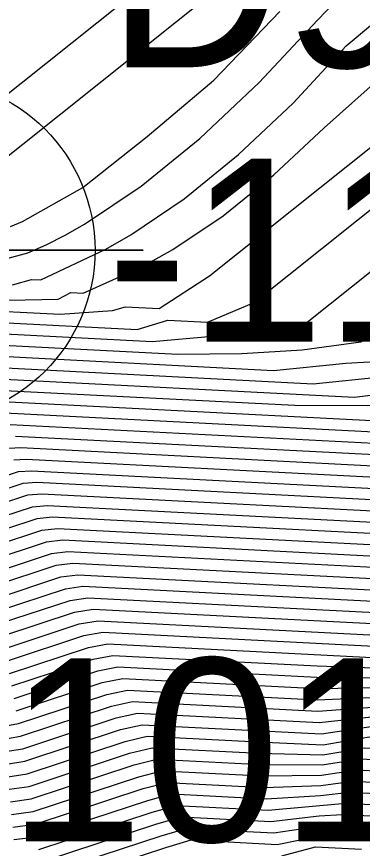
# Model space of a CAD drawing. Extents: x 2356077 to 2359823, y 225951 to 227822.
# Drawn here: x 2357211.25 to 2357215.97, y 226662.63 to 226674 of the extents above; entities that cross this region are included whole.
import ezdxf

# ---------------------------------------------------------------- set-up
doc = ezdxf.new("R2010")
doc.units = 0
for name, color, linetype in [('DTM Contours Major', 7, 'Continuous'), ('DTM Contours Minor', 7, 'Continuous'), ('Exist DTM Breakline', 7, 'Continuous'), ('Exist DTM Breakline Cogo Number', 7, 'Continuous'), ('Exist DTM Regular Point Underwater CELL', 7, 'Continuous'), ('Exist DTM Regular Point Underwater Cogo Elevation', 7, 'Continuous'), ('Exist DTM Regular Point Underwater Cogo Number', 7, 'Continuous')]:
    doc.layers.add(name, color=color, linetype=linetype)

msp = doc.modelspace()

# ---------------------------------------------------------------- linework, layer by layer
at = {"layer": 'DTM Contours Major'}
for points in [[(2357211.14, 226668.099), (2357211.303, 226668.107), (2357219.528, 226667.682), (2357219.341, 226667.714), (2357220.097, 226667.846), (2357220.624, 226668.125), (2357220.731, 226668.171), (2357220.749, 226668.203), (2357220.803, 226668.193), (2357220.979, 226668.229), (2357220.947, 226668.616), (2357221.126, 226670.077), (2357221.028, 226676.22), (2357221.026, 226677.815), (2357224.133, 226681.031), (2357224.864, 226682.122), (2357226.107, 226684.698), (2357228.402, 226688.461), (2357229.238, 226689.851), (2357226.966, 226691.52), (2357226.532, 226691.828), (2357225.75, 226692.394), (2357221.794, 226695.135), (2357220.357, 226695.713)], [(2357210.645, 226669.683), (2357213.099, 226669.556), (2357213.919, 226669.628), (2357214.519, 226669.631), (2357215.214, 226669.82), (2357218.889, 226672.755), (2357219.087, 226673.871), (2357219.068, 226675.051), (2357219.223, 226676.172), (2357219.182, 226678.762), (2357219.179, 226680.004), (2357221.049, 226681.94), (2357221.486, 226682.537), (2357221.917, 226683.549), (2357222.158, 226684.214), (2357223.629, 226686.626), (2357224.319, 226687.47), (2357218.762, 226691.552)], [(2357210.661, 226667.037), (2357211.464, 226667.299), (2357211.663, 226667.317), (2357218.869, 226666.945), (2357219.595, 226667.113), (2357220.884, 226667.8), (2357220.898, 226667.837), (2357221.058, 226667.883), (2357221.305, 226667.988), (2357221.384, 226668.013), (2357221.874, 226668.113), (2357221.875, 226668.845), (2357222.032, 226669.889), (2357221.945, 226675.311), (2357221.834, 226676.798), (2357225.787, 226680.889)], [(2357210.931, 226666.217), (2357211.785, 226666.499), (2357212.015, 226666.528), (2357217.525, 226666.244), (2357218.145, 226666.311), (2357219.236, 226666.456), (2357219.86, 226666.789), (2357219.986, 226666.839), (2357220.384, 226667.024), (2357220.754, 226667.233), (2357220.926, 226667.346), (2357221.171, 226667.493), (2357221.486, 226667.638), (2357221.822, 226667.781), (2357221.95, 226667.83), (2357222.72, 226667.987), (2357222.786, 226668.308), (2357222.829, 226670.048), (2357222.922, 226670.663), (2357222.863, 226674.378), (2357222.755, 226675.7), (2357227.35, 226680.457)], [(2357211.09, 226665.363), (2357212.103, 226665.697), (2357212.358, 226665.739), (2357216.333, 226665.534), (2357217.131, 226665.58), (2357218.213, 226665.585), (2357218.887, 226665.804), (2357219.361, 226666.057), (2357219.631, 226666.164), (2357220.348, 226666.494), (2357221.507, 226667.112), (2357221.582, 226667.13), (2357221.831, 226667.277), (2357221.909, 226667.363), (2357222.273, 226667.545), (2357222.495, 226667.64), (2357223.568, 226667.861), (2357223.692, 226668.101), (2357223.669, 226669.539), (2357223.831, 226670.29), (2357223.78, 226673.455), (2357223.675, 226674.602), (2357228.913, 226680.025)], [(2357211.243, 226664.507), (2357212.417, 226664.895), (2357212.695, 226664.951), (2357215.345, 226664.814), (2357216.209, 226664.83), (2357216.971, 226664.878), (2357217.836, 226664.834), (2357218.542, 226665.155), (2357219.146, 226665.477), (2357219.699, 226665.682), (2357221.953, 226666.884), (2357222.171, 226666.994), (2357222.634, 226667.19), (2357222.632, 226667.206), (2357222.947, 226667.405), (2357223.346, 226667.517), (2357224.416, 226667.735), (2357224.598, 226667.94), (2357224.58, 226669.063), (2357224.739, 226669.937), (2357224.697, 226672.535), (2357224.595, 226673.504), (2357230.477, 226679.593)], [(2357211.127, 226663.608), (2357211.389, 226663.649), (2357212.728, 226664.091), (2357213.029, 226664.163), (2357214.54, 226664.085), (2357215.433, 226664.045), (2357216.061, 226664.154), (2357217.37, 226664.087), (2357218.203, 226664.509), (2357218.954, 226664.909), (2357219.793, 226665.267), (2357222.334, 226666.622), (2357222.581, 226666.742), (2357223.425, 226667.102), (2357223.894, 226667.331), (2357225.263, 226667.61), (2357225.503, 226667.797), (2357225.488, 226668.721), (2357225.647, 226669.573), (2357225.615, 226671.615), (2357225.515, 226672.407), (2357232.04, 226679.16)], [(2357211.21, 226662.749), (2357211.525, 226662.787), (2357213.037, 226663.286), (2357213.362, 226663.375), (2357214.654, 226663.308), (2357215.394, 226663.352), (2357215.789, 226663.397), (2357216.88, 226663.341), (2357217.876, 226663.869), (2357218.851, 226664.356), (2357219.768, 226664.788), (2357222.699, 226666.351), (2357222.982, 226666.486), (2357224.21, 226667.006), (2357224.344, 226667.071), (2357224.969, 226667.251), (2357226.111, 226667.484), (2357226.407, 226667.663), (2357226.395, 226668.417), (2357226.556, 226669.182), (2357226.532, 226670.696), (2357226.436, 226671.309), (2357233.604, 226678.728)], [(2357210.758, 226670.596), (2357211.398, 226670.768), (2357211.65, 226670.879), (2357211.909, 226671.01), (2357212.175, 226671.161), (2357212.946, 226671.68), (2357213.748, 226672.331), (2357214.56, 226673.094), (2357215.356, 226673.949), (2357216.285, 226674.923)], [(2357211.08, 226668.889), (2357215.045, 226668.685), (2357216.033, 226668.68), (2357217.396, 226668.711), (2357219.432, 226668.532), (2357220.152, 226669.108)], [(2357214.868, 226662.526), (2357215.328, 226662.65), (2357215.954, 226662.618)]]:
    msp.add_lwpolyline(points, dxfattribs=at)
at = {"layer": 'DTM Contours Minor'}
for points in [[(2357210.898, 226669.053), (2357215.859, 226668.797), (2357216.7, 226668.902), (2357218.283, 226668.873), (2357219.767, 226670.058), (2357219.847, 226671.502), (2357219.977, 226672.991), (2357219.973, 226674.439), (2357219.923, 226677.569), (2357219.914, 226679.124), (2357222.185, 226681.476), (2357222.697, 226682.126), (2357223.379, 226683.465), (2357223.705, 226684.354), (2357225.562, 226687.399), (2357226.389, 226688.468), (2357219.419, 226693.588)], [(2357210.833, 226669.21), (2357215.296, 226668.98), (2357216.265, 226669.078), (2357217.488, 226669.087), (2357219.555, 226670.738), (2357219.657, 226672.087), (2357219.718, 226673.504), (2357219.785, 226674.887), (2357219.738, 226677.867), (2357219.73, 226679.344), (2357221.902, 226681.592), (2357222.398, 226682.235), (2357223.006, 226683.489), (2357223.313, 226684.31), (2357225.079, 226687.206), (2357225.872, 226688.218), (2357219.255, 226693.079)], [(2357210.769, 226669.368), (2357214.755, 226669.162), (2357215.739, 226669.26), (2357216.708, 226669.314), (2357219.338, 226671.414), (2357219.467, 226672.677), (2357219.458, 226674.008), (2357219.598, 226675.327), (2357219.552, 226678.166), (2357219.546, 226679.564), (2357221.618, 226681.708), (2357222.096, 226682.338), (2357222.64, 226683.509), (2357222.926, 226684.274), (2357224.595, 226687.012), (2357225.354, 226687.969), (2357219.091, 226692.57)], [(2357210.706, 226669.525), (2357213.446, 226669.384), (2357214.322, 226669.392), (2357215.144, 226669.444), (2357215.945, 226669.554), (2357219.115, 226672.086), (2357219.277, 226673.272), (2357219.257, 226674.524), (2357219.41, 226675.758), (2357219.367, 226678.464), (2357219.362, 226679.784), (2357221.334, 226681.825), (2357221.793, 226682.441), (2357222.276, 226683.53), (2357222.54, 226684.242), (2357224.112, 226686.819), (2357224.837, 226687.72), (2357218.926, 226692.061)], [(2357210.632, 226667.208), (2357211.399, 226667.459), (2357211.589, 226667.475), (2357219.042, 226667.091), (2357219.67, 226667.246), (2357220.906, 226667.904), (2357221.202, 226668.03), (2357221.272, 226668.05), (2357221.621, 226668.121), (2357221.657, 226668.801), (2357221.72, 226669.519), (2357221.853, 226669.808), (2357221.761, 226675.503), (2357221.65, 226677.018), (2357225.474, 226680.976)], [(2357211.087, 226666.994), (2357211.529, 226667.139), (2357211.734, 226667.159), (2357218.642, 226666.803), (2357219.522, 226666.981), (2357220.921, 226667.726), (2357220.956, 226667.767), (2357221.124, 226667.826), (2357221.41, 226667.947), (2357221.497, 226667.976), (2357222.043, 226668.088), (2357222.059, 226668.622), (2357222.21, 226670.01), (2357222.128, 226675.122), (2357222.018, 226676.579), (2357226.099, 226680.803)], [(2357210.981, 226666.777), (2357211.593, 226666.979), (2357211.805, 226667.001), (2357218.296, 226666.667), (2357219.45, 226666.849), (2357220.937, 226667.642), (2357221.004, 226667.691), (2357221.514, 226667.906), (2357221.611, 226667.94), (2357222.212, 226668.062), (2357222.242, 226668.507), (2357222.384, 226670.218), (2357222.356, 226672.203), (2357222.312, 226674.935), (2357222.202, 226676.359), (2357226.412, 226680.717)], [(2357210.866, 226666.558), (2357211.657, 226666.819), (2357211.876, 226666.844), (2357217.722, 226666.542), (2357218.233, 226666.548), (2357219.378, 226666.717), (2357220.908, 226667.533), (2357221.032, 226667.606), (2357221.217, 226667.695), (2357221.618, 226667.865), (2357221.724, 226667.903), (2357222.381, 226668.037), (2357222.424, 226668.426), (2357222.527, 226670.16), (2357222.558, 226670.819), (2357222.495, 226674.749), (2357222.387, 226676.139), (2357226.725, 226680.63)], [(2357210.899, 226666.388), (2357211.721, 226666.659), (2357211.946, 226666.686), (2357217.627, 226666.393), (2357218.189, 226666.43), (2357219.307, 226666.586), (2357220.064, 226666.99), (2357220.328, 226667.119), (2357220.731, 226667.346), (2357221.009, 226667.496), (2357221.152, 226667.59), (2357221.597, 226667.771), (2357221.721, 226667.823), (2357221.837, 226667.866), (2357222.551, 226668.012), (2357222.605, 226668.362), (2357222.676, 226670.104), (2357222.74, 226670.741), (2357222.679, 226674.563), (2357222.571, 226675.92), (2357227.037, 226680.544)], [(2357210.963, 226666.046), (2357211.849, 226666.339), (2357212.084, 226666.37), (2357217.409, 226666.096), (2357218.101, 226666.193), (2357219.166, 226666.325), (2357219.785, 226666.655), (2357220.022, 226666.74), (2357220.438, 226666.931), (2357220.826, 226667.146), (2357221.006, 226667.261), (2357221.178, 226667.383), (2357221.473, 226667.548), (2357221.922, 226667.738), (2357222.061, 226667.793), (2357222.89, 226667.962), (2357222.968, 226668.259), (2357222.985, 226669.992), (2357223.104, 226670.587), (2357223.046, 226674.193), (2357222.939, 226675.481), (2357227.663, 226680.371)], [(2357210.995, 226665.875), (2357211.913, 226666.178), (2357212.153, 226666.213), (2357217.261, 226665.949), (2357218.188, 226666.049), (2357219.095, 226666.195), (2357219.677, 226666.504), (2357220.056, 226666.642), (2357220.593, 226666.904), (2357220.96, 226667.099), (2357221.085, 226667.179), (2357221.266, 226667.303), (2357221.439, 226667.434), (2357221.819, 226667.609), (2357222.171, 226667.755), (2357223.059, 226667.937), (2357223.149, 226668.216), (2357223.143, 226669.936), (2357223.286, 226670.511), (2357223.229, 226674.008), (2357223.123, 226675.261), (2357227.975, 226680.284)], [(2357211.027, 226665.705), (2357211.976, 226666.018), (2357212.221, 226666.055), (2357216.409, 226665.839), (2357217.204, 226665.825), (2357218.256, 226665.892), (2357219.026, 226666.064), (2357219.452, 226666.291), (2357219.607, 226666.366), (2357220.09, 226666.546), (2357221.228, 226667.149), (2357221.282, 226667.172), (2357221.533, 226667.36), (2357221.849, 226667.536), (2357222.28, 226667.718), (2357223.229, 226667.911), (2357223.33, 226668.175), (2357223.304, 226669.88), (2357223.467, 226670.436), (2357223.413, 226673.823), (2357223.307, 226675.042), (2357228.288, 226680.198)], [(2357211.058, 226665.534), (2357212.039, 226665.858), (2357212.29, 226665.897), (2357216.37, 226665.687), (2357217.168, 226665.703), (2357218.252, 226665.738), (2357218.956, 226665.934), (2357219.406, 226666.174), (2357220.243, 226666.531), (2357221.387, 226667.141), (2357221.457, 226667.163), (2357221.691, 226667.303), (2357221.627, 226667.287), (2357221.808, 226667.431), (2357222.388, 226667.679), (2357223.398, 226667.886), (2357223.511, 226668.137), (2357223.486, 226669.688), (2357223.649, 226670.363), (2357223.596, 226673.639), (2357223.491, 226674.822), (2357228.601, 226680.111)], [(2357211.152, 226665.021), (2357212.229, 226665.376), (2357212.493, 226665.424), (2357216.277, 226665.229), (2357217.058, 226665.332), (2357218.084, 226665.284), (2357218.748, 226665.544), (2357219.273, 226665.824), (2357219.651, 226665.963), (2357220.465, 226666.37), (2357221.911, 226667.14), (2357222.161, 226667.246), (2357222.111, 226667.23), (2357222.311, 226667.391), (2357222.701, 226667.557), (2357222.981, 226667.622), (2357223.907, 226667.811), (2357224.055, 226668.033), (2357224.034, 226669.314), (2357224.194, 226670.149), (2357224.147, 226673.087), (2357224.043, 226674.163), (2357229.539, 226679.852)], [(2357211.182, 226664.85), (2357212.291, 226665.216), (2357212.56, 226665.266), (2357215.348, 226665.122), (2357216.257, 226665.091), (2357217.05, 226665.183), (2357218.006, 226665.133), (2357218.679, 226665.414), (2357219.23, 226665.708), (2357219.66, 226665.863), (2357220.504, 226666.298), (2357222, 226667.092), (2357222.322, 226667.229), (2357222.416, 226667.328), (2357222.797, 226667.512), (2357223.104, 226667.587), (2357224.076, 226667.786), (2357224.236, 226668.001), (2357224.216, 226669.221), (2357224.376, 226670.081), (2357224.33, 226672.903), (2357224.227, 226673.944), (2357229.852, 226679.766)], [(2357211.213, 226664.678), (2357212.354, 226665.055), (2357212.628, 226665.109), (2357215.345, 226664.968), (2357216.233, 226664.961), (2357217.018, 226665.03), (2357217.923, 226664.984), (2357218.611, 226665.284), (2357219.188, 226665.592), (2357219.667, 226665.764), (2357221.221, 226666.587), (2357221.871, 226666.934), (2357222.085, 226667.043), (2357222.486, 226667.213), (2357222.521, 226667.268), (2357222.886, 226667.464), (2357223.225, 226667.552), (2357224.246, 226667.761), (2357224.417, 226667.968), (2357224.398, 226669.129), (2357224.557, 226670.021), (2357224.514, 226672.718), (2357224.411, 226673.724), (2357230.164, 226679.679)], [(2357211.052, 226664.295), (2357211.273, 226664.335), (2357212.479, 226664.734), (2357212.762, 226664.793), (2357215.349, 226664.66), (2357216.185, 226664.698), (2357216.915, 226664.727), (2357217.746, 226664.684), (2357218.474, 226665.025), (2357219.105, 226665.362), (2357219.742, 226665.612), (2357222.032, 226666.833), (2357222.254, 226666.945), (2357222.765, 226667.161), (2357222.96, 226667.325), (2357223.464, 226667.482), (2357224.585, 226667.71), (2357224.779, 226667.91), (2357224.761, 226668.991), (2357224.921, 226669.864), (2357224.881, 226672.351), (2357224.779, 226673.285), (2357230.79, 226679.506)], [(2357211.072, 226664.124), (2357211.302, 226664.164), (2357212.542, 226664.573), (2357212.829, 226664.636), (2357215.358, 226664.505), (2357216.162, 226664.566), (2357216.855, 226664.576), (2357217.654, 226664.535), (2357218.405, 226664.896), (2357219.065, 226665.248), (2357219.768, 226665.533), (2357222.109, 226666.781), (2357222.337, 226666.894), (2357222.968, 226667.162), (2357223.076, 226667.269), (2357223.58, 226667.446), (2357224.755, 226667.685), (2357224.96, 226667.881), (2357224.943, 226668.92), (2357225.102, 226669.792), (2357225.064, 226672.167), (2357224.963, 226673.065), (2357231.102, 226679.42)], [(2357211.091, 226663.952), (2357211.331, 226663.992), (2357212.604, 226664.412), (2357212.896, 226664.478), (2357215.376, 226664.35), (2357216.138, 226664.433), (2357216.791, 226664.425), (2357217.561, 226664.385), (2357218.338, 226664.767), (2357219.027, 226665.134), (2357219.783, 226665.448), (2357222.185, 226666.728), (2357222.419, 226666.844), (2357223.125, 226667.143), (2357223.192, 226667.212), (2357223.693, 226667.409), (2357224.924, 226667.66), (2357225.141, 226667.852), (2357225.125, 226668.852), (2357225.284, 226669.719), (2357225.248, 226671.983), (2357225.147, 226672.846), (2357231.415, 226679.333)], [(2357211.109, 226663.78), (2357211.36, 226663.821), (2357212.666, 226664.252), (2357212.962, 226664.32), (2357215.407, 226664.194), (2357216.115, 226664.3), (2357216.726, 226664.274), (2357217.466, 226664.236), (2357218.27, 226664.637), (2357218.989, 226665.021), (2357219.79, 226665.359), (2357222.26, 226666.675), (2357222.5, 226666.793), (2357223.264, 226667.116), (2357223.308, 226667.157), (2357223.799, 226667.371), (2357225.094, 226667.635), (2357225.322, 226667.824), (2357225.306, 226668.786), (2357225.466, 226669.647), (2357225.431, 226671.799), (2357225.331, 226672.626), (2357231.728, 226679.247)], [(2357211.145, 226663.437), (2357211.417, 226663.477), (2357212.79, 226663.93), (2357213.096, 226664.005), (2357214.56, 226663.93), (2357215.425, 226663.907), (2357215.999, 226664.003), (2357217.273, 226663.938), (2357218.136, 226664.38), (2357218.931, 226664.799), (2357219.792, 226665.174), (2357222.408, 226666.568), (2357222.662, 226666.691), (2357223.624, 226667.099), (2357223.966, 226667.285), (2357225.433, 226667.585), (2357225.684, 226667.769), (2357225.669, 226668.658), (2357225.829, 226669.498), (2357225.798, 226671.431), (2357225.699, 226672.187), (2357232.353, 226679.074)], [(2357211.162, 226663.265), (2357211.445, 226663.305), (2357212.852, 226663.769), (2357213.163, 226663.847), (2357214.581, 226663.774), (2357215.417, 226663.769), (2357215.943, 226663.852), (2357217.176, 226663.788), (2357218.912, 226664.689), (2357219.789, 226665.079), (2357222.481, 226666.514), (2357222.743, 226666.64), (2357223.793, 226667.085), (2357223.969, 226667.226), (2357225.603, 226667.559), (2357225.865, 226667.742), (2357225.851, 226668.596), (2357226.011, 226669.422), (2357225.982, 226671.247), (2357225.884, 226671.967), (2357232.666, 226678.988)], [(2357211.178, 226663.093), (2357211.472, 226663.132), (2357212.914, 226663.608), (2357213.229, 226663.69), (2357214.604, 226663.619), (2357215.409, 226663.63), (2357215.89, 226663.701), (2357217.078, 226663.639), (2357218.005, 226664.124), (2357218.892, 226664.578), (2357219.783, 226664.983), (2357222.554, 226666.46), (2357222.823, 226666.589), (2357223.941, 226667.062), (2357224.09, 226667.174), (2357224.706, 226667.317), (2357225.772, 226667.534), (2357226.046, 226667.715), (2357226.032, 226668.536), (2357226.193, 226669.344), (2357226.165, 226671.063), (2357226.068, 226671.748), (2357232.978, 226678.901)], [(2357211.194, 226662.921), (2357211.499, 226662.96), (2357212.976, 226663.447), (2357213.296, 226663.532), (2357214.628, 226663.463), (2357215.401, 226663.491), (2357215.838, 226663.549), (2357216.979, 226663.49), (2357217.94, 226663.996), (2357218.872, 226664.467), (2357219.776, 226664.886), (2357222.627, 226666.406), (2357222.903, 226666.537), (2357224.078, 226667.035), (2357224.217, 226667.122), (2357224.838, 226667.284), (2357225.942, 226667.509), (2357226.227, 226667.689), (2357226.214, 226668.476), (2357226.375, 226669.264), (2357226.349, 226670.879), (2357226.252, 226671.528), (2357233.291, 226678.815)], [(2357211.55, 226662.614), (2357213.099, 226663.125), (2357213.429, 226663.217), (2357214.683, 226663.152), (2357215.74, 226663.246), (2357216.781, 226663.192), (2357217.814, 226663.743), (2357218.829, 226664.244), (2357219.759, 226664.69), (2357222.771, 226666.297), (2357223.062, 226666.434), (2357224.337, 226666.974), (2357224.572, 226667.053), (2357225.098, 226667.218), (2357226.281, 226667.459), (2357226.588, 226667.637), (2357226.577, 226668.359), (2357226.738, 226669.099), (2357226.716, 226670.512), (2357226.62, 226671.089), (2357233.916, 226678.642)], [(2357211.575, 226662.441), (2357213.16, 226662.964), (2357213.496, 226663.059), (2357214.717, 226662.996), (2357215.379, 226663.074), (2357215.692, 226663.094), (2357216.685, 226663.048), (2357217.753, 226663.617), (2357219.748, 226664.592), (2357222.843, 226666.242), (2357223.141, 226666.383), (2357224.462, 226666.942), (2357224.766, 226667.033), (2357225.225, 226667.184), (2357226.45, 226667.434), (2357226.769, 226667.611), (2357226.758, 226668.303), (2357226.92, 226669.014), (2357226.899, 226670.328), (2357226.804, 226670.869), (2357234.229, 226678.555)], [(2357211.598, 226662.268), (2357213.221, 226662.803), (2357213.562, 226662.902), (2357214.756, 226662.84), (2357215.372, 226662.934), (2357215.645, 226662.942), (2357216.097, 226662.919), (2357216.591, 226662.904), (2357217.695, 226663.493), (2357218.783, 226664.018), (2357219.737, 226664.493), (2357222.915, 226666.187), (2357223.221, 226666.331), (2357224.586, 226666.909), (2357224.93, 226667.007), (2357225.347, 226667.149), (2357226.62, 226667.409), (2357226.95, 226667.586), (2357226.94, 226668.247), (2357227.102, 226668.927), (2357227.083, 226670.144), (2357226.988, 226670.65), (2357234.542, 226678.469)], [(2357211.621, 226662.094), (2357213.282, 226662.642), (2357213.629, 226662.744), (2357214.805, 226662.683), (2357215.365, 226662.795), (2357215.598, 226662.791), (2357216.025, 226662.768), (2357216.497, 226662.761), (2357217.64, 226663.37), (2357218.758, 226663.905), (2357219.726, 226664.393), (2357222.987, 226666.132), (2357223.3, 226666.28), (2357224.708, 226666.876), (2357225.08, 226666.978), (2357225.463, 226667.113), (2357226.79, 226667.384), (2357227.131, 226667.561), (2357227.121, 226668.193), (2357227.284, 226668.839), (2357227.266, 226669.961), (2357227.172, 226670.43), (2357234.854, 226678.382)], [(2357210.944, 226672.798), (2357216.541, 226677.268)], [(2357211.087, 226668.58), (2357218.604, 226668.193), (2357218.987, 226668.292), (2357219.542, 226668.298), (2357219.887, 226668.295), (2357220.168, 226668.311), (2357220.364, 226668.267), (2357220.412, 226668.292), (2357220.418, 226668.298), (2357220.432, 226668.298), (2357220.396, 226668.351), (2357220.435, 226668.572), (2357220.584, 226670.132), (2357220.477, 226676.771)], [(2357211.16, 226668.422), (2357219.322, 226668.002), (2357218.982, 226668.063), (2357219.143, 226668.149), (2357220.274, 226668.126), (2357220.496, 226668.242), (2357220.547, 226668.267), (2357220.57, 226668.265), (2357220.615, 226668.274), (2357220.565, 226668.47), (2357220.584, 226668.527), (2357220.6, 226668.61), (2357220.765, 226670.101), (2357220.661, 226676.587)], [(2357210.267, 226671.408), (2357216.588, 226676.456)], [(2357211.233, 226668.264), (2357219.525, 226667.837), (2357219.127, 226667.865), (2357220.155, 226667.97), (2357220.551, 226668.18), (2357220.632, 226668.214), (2357220.649, 226668.235), (2357220.687, 226668.229), (2357220.787, 226668.249), (2357220.749, 226668.525), (2357220.774, 226668.638), (2357220.792, 226668.835), (2357220.946, 226670.078), (2357220.844, 226676.402)], [(2357211.207, 226667.94), (2357211.379, 226667.949), (2357219.421, 226667.534), (2357219.234, 226667.568), (2357220.045, 226667.725), (2357220.695, 226668.071), (2357220.872, 226668.146), (2357221.139, 226668.202), (2357221.12, 226668.568), (2357221.154, 226668.778), (2357221.307, 226670.076), (2357221.211, 226676.033)], [(2357210.669, 226667.581), (2357211.272, 226667.78), (2357211.452, 226667.791), (2357219.308, 226667.385), (2357219.823, 226667.513), (2357220.764, 226668.015), (2357220.979, 226668.106), (2357221.101, 226668.134), (2357221.298, 226668.174), (2357221.291, 226668.511), (2357221.336, 226668.697), (2357221.487, 226670.106), (2357221.395, 226675.848)], [(2357210.703, 226667.411), (2357211.337, 226667.62), (2357211.524, 226667.633), (2357219.174, 226667.238), (2357219.746, 226667.379), (2357220.83, 226667.957), (2357221.085, 226668.065), (2357221.148, 226668.084), (2357221.456, 226668.147), (2357221.461, 226668.446), (2357221.518, 226668.599), (2357221.665, 226670.233), (2357221.578, 226675.663)], [(2357211.141, 226670.12), (2357211.814, 226670.134), (2357211.989, 226670.224), (2357212.154, 226670.215), (2357212.967, 226670.581), (2357213.381, 226670.815), (2357214.067, 226671.276), (2357214.76, 226671.833), (2357215.444, 226672.478), (2357216.241, 226673.189), (2357218.172, 226674.731)], [(2357210.587, 226669.84), (2357212.894, 226669.721), (2357213.312, 226669.847), (2357213.853, 226669.819), (2357214.488, 226670.089), (2357218.657, 226673.419), (2357218.896, 226674.476)], [(2357211.19, 226670.331), (2357211.45, 226670.406), (2357211.578, 226670.399), (2357212.465, 226670.817), (2357212.806, 226671.013), (2357213.533, 226671.506), (2357214.278, 226672.11), (2357215.022, 226672.812), (2357215.747, 226673.597), (2357216.795, 226674.481)], [(2357211.121, 226665.192), (2357212.166, 226665.537), (2357212.425, 226665.582), (2357216.3, 226665.382), (2357217.095, 226665.457), (2357218.154, 226665.434), (2357218.817, 226665.674), (2357219.317, 226665.94), (2357219.642, 226666.063), (2357220.416, 226666.437), (2357221.61, 226667.073), (2357221.687, 226667.087), (2357221.945, 226667.24), (2357222.019, 226667.271), (2357222.01, 226667.295), (2357222.323, 226667.482), (2357222.6, 226667.599), (2357223.085, 226667.703), (2357223.737, 226667.836), (2357223.874, 226668.066), (2357223.852, 226669.419), (2357224.012, 226670.219), (2357223.963, 226673.271), (2357223.859, 226674.383)], [(2357210.56, 226669.995), (2357211.84, 226669.929), (2357212.556, 226669.982), (2357212.732, 226670.031), (2357213.195, 226670.008), (2357213.882, 226670.455), (2357218.42, 226674.079)], [(2357211.163, 226671.126), (2357211.326, 226671.196), (2357212.153, 226671.661), (2357213.029, 226672.356), (2357213.941, 226673.13), (2357214.838, 226674.065)], [(2357211.146, 226668.732), (2357218.219, 226668.367), (2357220.25, 226668.336), (2357220.344, 226668.412)]]:
    msp.add_lwpolyline(points, dxfattribs=at)
at = {"layer": 'Exist DTM Breakline'}
msp.add_spline([(2357185.71, 226723.561), (2357186, 226706.097), (2357189.263, 226681.472), (2357206.207, 226660.225), (2357233.253, 226666.38), (2357241.159, 226659.296), (2357238.928, 226647.832), (2357226.863, 226640.568)], degree=3, dxfattribs=at)
at = {"layer": 'Exist DTM Regular Point Underwater CELL'}
msp.add_lwpolyline([(2357209.973, 226673.804), (2357209.973, 226667.804), (2357209.973, 226670.804), (2357212.973, 226670.804), (2357206.973, 226670.804)], dxfattribs=at)
msp.add_circle((2357209.973, 226670.804), 2.344, dxfattribs=at)

# ---------------------------------------------------------------- texts
at = {"layer": 'Exist DTM Breakline Cogo Number'}
msp.add_text('D1015', height=2.5, dxfattribs=at).set_placement((2357208.707, 226662.725))
at = {"layer": 'Exist DTM Regular Point Underwater Cogo Elevation'}
msp.add_text('-11.31', height=2.5, dxfattribs=at).set_placement((2357212.473, 226669.554))
at = {"layer": 'Exist DTM Regular Point Underwater Cogo Number'}
msp.add_text('D985', height=2.5, dxfattribs=at).set_placement((2357212.473, 226673.304))

doc.saveas('drawing.dxf')
